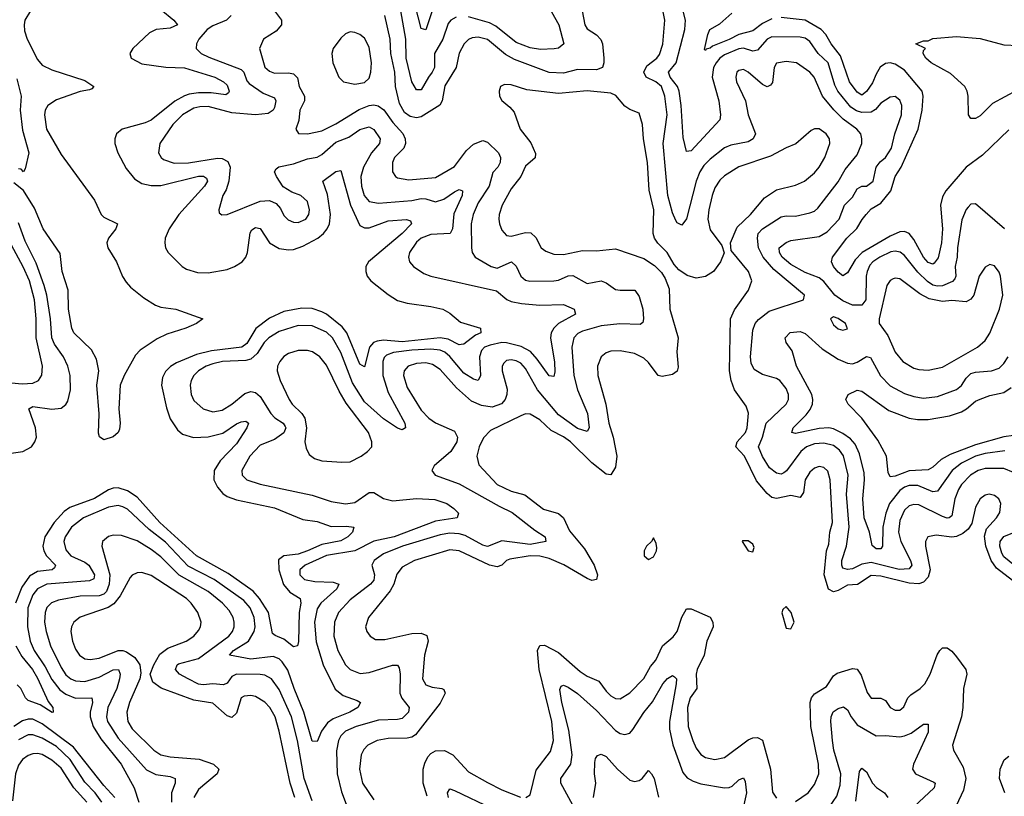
# Model space of a CAD drawing. Header units: inches. Extents: x 1843162 to 1959474, y 907081 to 1016326.
# Tile 371 of 656: x 1892115 to 1896271, y 945315 to 948592. Entities that reach past the tile are written whole.
import ezdxf

# ---------------------------------------------------------------- set-up
doc = ezdxf.new("R2010")
doc.units = ezdxf.units.IN
doc.header["$MEASUREMENT"] = 0
doc.layers.add('B8994', color=7, linetype='Continuous')

msp = doc.modelspace()

# ---------------------------------------------------------------- linework, layer by layer
at = {"layer": 'B8994', "color": 5}
for points, elevation in [([(1893855.2, 948624.8), (1893830, 948549.8), (1893810, 948555.1), (1893769.9, 948710)], 620), ([(1896310, 946681.6), (1896270, 946698.2), (1896190, 946698.5), (1896161.1, 946690), (1896128.4, 946670), (1896090, 946630.5), (1896077.5, 946610), (1896062.1, 946570), (1896050, 946498), (1896039.3, 946490), (1896030, 946488), (1896010, 946494.9), (1895910, 946545.3), (1895890, 946546.7), (1895870, 946539.9), (1895850, 946522.9), (1895830, 946478.3), (1895824.7, 946430), (1895834, 946390), (1895875.2, 946310), (1895880.4, 946290), (1895870, 946274.6), (1895827.4, 946272.6), (1895710, 946301.1), (1895670, 946294.5), (1895630, 946274.4), (1895610, 946271.5), (1895590, 946278.2), (1895584.8, 946290), (1895585.7, 946310), (1895605, 946370), (1895616.6, 946450), (1895605.6, 946590), (1895612.9, 946670), (1895592.2, 946752.2), (1895576.2, 946776.2), (1895550, 946795.3), (1895510, 946805.4), (1895470, 946802.7), (1895436.8, 946790), (1895412.5, 946770), (1895352.3, 946687.7), (1895340.4, 946679.6), (1895330, 946674.9), (1895310, 946679), (1895280.8, 946700.8), (1895250, 946748.2), (1895233.8, 946790), (1895250.8, 946830), (1895266.7, 946890), (1895350.6, 946970), (1895360.6, 946990), (1895360.2, 947010), (1895350, 947035.6), (1895323.5, 947070), (1895310, 947077.7), (1895250, 947094.2), (1895216, 947116), (1895202.9, 947142.9), (1895200.4, 947170), (1895210, 947282), (1895219.9, 947310), (1895233, 947327), (1895278.4, 947361.6), (1895424, 947410), (1895427.3, 947430), (1895298, 947538), (1895252.8, 947590), (1895233.7, 947630), (1895229.1, 947670), (1895232.8, 947690), (1895250.6, 947710), (1895330, 947759.6), (1895350, 947764.1), (1895390, 947763.1), (1895450, 947777.4), (1895470, 947784.4), (1895483.5, 947796.5), (1895570, 947908), (1895599.8, 947960.2), (1895650, 948021.8), (1895669.3, 948070), (1895670.6, 948090), (1895665.2, 948110), (1895649.1, 948130), (1895591.6, 948171.6), (1895551.5, 948211.5), (1895503.5, 948270), (1895468.4, 948350), (1895450, 948371.2), (1895394.7, 948410), (1895350, 948416.3), (1895310, 948408.4), (1895300.1, 948390), (1895292.3, 948327.7), (1895284.2, 948315.8), (1895270, 948309), (1895250, 948318.8), (1895190, 948371.1), (1895170, 948381.5), (1895150, 948377.2), (1895142.8, 948370), (1895137.8, 948350), (1895140.8, 948330), (1895179.5, 948250), (1895190.1, 948190), (1895220.8, 948110), (1895211.5, 948090), (1895190, 948076.7), (1895117.6, 948062.4), (1895090, 948050.8), (1895030, 948003.7), (1895003.4, 947976.6), (1894985.8, 947950), (1894970.1, 947910), (1894930, 947751.6), (1894910, 947724.7), (1894890, 947734.8), (1894884.6, 947744.6), (1894870, 947776.4), (1894851, 947850), (1894831.5, 948070), (1894848, 948190), (1894838.8, 948270), (1894823.8, 948310), (1894800.5, 948330), (1894759, 948350), (1894749.9, 948370), (1894762.5, 948397.5), (1894804, 948430), (1894815.1, 948444.9), (1894830, 948488.4), (1894838, 948590), (1894817.9, 948690)], 660), ([(1892160.7, 948630), (1892137.1, 948590), (1892133.3, 948570), (1892134.6, 948545.4), (1892145.8, 948510), (1892190, 948424.7), (1892210, 948400.8), (1892250, 948380.3), (1892390, 948335.4), (1892427.2, 948310), (1892420, 948300), (1892410, 948296), (1892370, 948288.5), (1892270, 948253.8), (1892232.9, 948230), (1892222.2, 948210), (1892219.1, 948190), (1892228.1, 948130), (1892290, 948022.6), (1892430.8, 947830.8), (1892459.4, 947770), (1892470, 947758.4), (1892528, 947730), (1892520.1, 947710), (1892489.6, 947670), (1892482.6, 947650), (1892486.7, 947630), (1892522.9, 947570), (1892548.6, 947508.6), (1892564, 947484), (1892583.2, 947463.2), (1892638.7, 947418.7), (1892687.5, 947387.5), (1892710, 947379.1), (1892774, 947370), (1892887.3, 947330), (1892860.7, 947310), (1892815.8, 947290), (1892735.3, 947264.7), (1892695, 947245), (1892622.8, 947197.2), (1892603.7, 947176.3), (1892555.3, 947090), (1892539.3, 947050), (1892533.7, 946950), (1892538.5, 946890), (1892535.8, 946864.2), (1892530, 946849.4), (1892510, 946832), (1892470, 946819.3), (1892452.1, 946832.1), (1892447.9, 946847.9), (1892450.7, 946929.3), (1892440.7, 947050), (1892448.2, 947110), (1892439.1, 947159.1), (1892418.4, 947198.4), (1892342.8, 947270), (1892335.2, 947290), (1892321.3, 947370), (1892320, 947450), (1892293.4, 947530), (1892285, 947605), (1892214.1, 947710), (1892176.9, 947796.9), (1892130.7, 947870.7), (1892090, 947903.5)], 580), ([(1892710, 948635.5), (1892765.4, 948590), (1892780.8, 948570), (1892750, 948555.7), (1892690.5, 948550), (1892663, 948537), (1892591.8, 948470), (1892579.5, 948450), (1892586, 948430), (1892630, 948406.4), (1892732.1, 948392.1), (1892810, 948389.4), (1892938.8, 948350), (1892974.8, 948330), (1892990, 948315.3), (1892999, 948290), (1892996.9, 948283.1), (1892985.2, 948274.8), (1892923.1, 948283.1), (1892870, 948283.8), (1892830, 948278.4), (1892810, 948270.8), (1892770, 948247.7), (1892670, 948168.4), (1892643.8, 948156.2), (1892547.7, 948130), (1892523.9, 948110), (1892516.5, 948090), (1892516.8, 948070), (1892528.6, 948030), (1892563.6, 947963.6), (1892599.9, 947919.9), (1892630, 947901), (1892670, 947892.4), (1892710, 947892.5), (1892870, 947931.4), (1892891.1, 947931.1), (1892903.2, 947923.2), (1892907.5, 947910), (1892895.3, 947890), (1892786.2, 947770), (1892745.6, 947710), (1892728.8, 947670), (1892727.1, 947650), (1892730.2, 947630), (1892741.6, 947610), (1892801.1, 947550), (1892819.3, 947539.3), (1892865.7, 947525.7), (1892910, 947524), (1892990, 947538.2), (1893022, 947550), (1893053.6, 947570), (1893069.5, 947590.5), (1893076.3, 947610), (1893087.3, 947692.7), (1893095.2, 947704.8), (1893110, 947714.8), (1893130, 947710.9), (1893170, 947650.1), (1893210, 947626.4), (1893250, 947620.5), (1893270, 947622.5), (1893310, 947636.5), (1893373.5, 947670), (1893397.7, 947690), (1893413.1, 947710), (1893422.5, 947730), (1893426.8, 947770), (1893414.8, 947854.8), (1893393.8, 947910), (1893450, 947950.9), (1893470, 947956), (1893510.7, 947810), (1893550, 947724.2), (1893570, 947713.3), (1893590, 947713.7), (1893670, 947743.4), (1893748.3, 947748.3), (1893763.9, 947743.9), (1893769.1, 947730), (1893730, 947689.9), (1893587.7, 947570), (1893576.5, 947550), (1893575.4, 947530), (1893581.8, 947510), (1893597.1, 947490), (1893670, 947433), (1893710, 947407.5), (1893750, 947396.4), (1893850, 947382.3), (1893900.5, 947370), (1893930, 947353.6), (1893975.3, 947315.3), (1894060.7, 947290), (1894061.3, 947270), (1894038.8, 947261.2), (1893990, 947222.7), (1893978.8, 947221.2), (1893970, 947220.2), (1893924.2, 947244.2), (1893890, 947249.9), (1893730, 947232), (1893650, 947239.3), (1893623.9, 947236.1), (1893608.6, 947230), (1893591.6, 947210), (1893570, 947126.6), (1893550, 947138.8), (1893495.8, 947270), (1893476.6, 947296.6), (1893410, 947348.8), (1893390, 947359.6), (1893350, 947373.1), (1893305.3, 947374.7), (1893230, 947360.1), (1893170, 947332.9), (1893111, 947289), (1893073.7, 947226.3), (1893052.9, 947210), (1892924.9, 947195.1), (1892861.2, 947178.8), (1892776.1, 947143.9), (1892751, 947129), (1892730, 947107), (1892718.1, 947081.9), (1892713.1, 947050), (1892734.2, 946954.2), (1892750, 946908.1), (1892781.1, 946861.1), (1892802.4, 946842.4), (1892848.5, 946828.5), (1892910, 946832), (1892972.1, 946847.9), (1893030, 946886.4), (1893050, 946894.7), (1893070, 946897.5), (1893080.2, 946890), (1893073.7, 946870), (1893030, 946802.5), (1892960.6, 946730), (1892935.6, 946690), (1892934.4, 946650), (1892950, 946619), (1892972.6, 946592.6), (1892990, 946580.5), (1893030, 946565.8), (1893190, 946532.3), (1893310, 946483.3), (1893370, 946474.2), (1893430, 946453.9), (1893494.9, 946454.9), (1893524.9, 946450), (1893519.6, 946430), (1893500.2, 946410), (1893470, 946392.4), (1893390, 946377.5), (1893330.1, 946350), (1893290, 946337.1), (1893230.4, 946329.6), (1893207.5, 946312.5), (1893209.2, 946270.8), (1893228.5, 946208.5), (1893255.8, 946175.8), (1893298.6, 946150), (1893301.7, 946130), (1893295.1, 946090), (1893291.5, 945968.5), (1893287.3, 945950), (1893270, 945945), (1893230, 945977.9), (1893192.9, 945992.9), (1893182.1, 946002.1), (1893165.4, 946090), (1893127.3, 946150), (1893099.9, 946179.9), (1892995.3, 946255.3), (1892860.9, 946330), (1892706.3, 946470), (1892610, 946576.8), (1892570, 946603.9), (1892530, 946616.9), (1892510, 946615.7), (1892490, 946607.8), (1892430, 946571.5), (1892326.4, 946533.6), (1892303.2, 946516.8), (1892260.4, 946470), (1892220.6, 946410), (1892212.1, 946370), (1892216.5, 946350), (1892228.4, 946330), (1892265.3, 946290), (1892261.2, 946278.8), (1892252, 946270), (1892190, 946263.3), (1892156.3, 946243.7), (1892123.1, 946196.9), (1892096.8, 946130)], 620), ([(1893190.2, 948630), (1893219.7, 948590), (1893220.2, 948570), (1893196.8, 948543.2), (1893143.8, 948510), (1893127, 948470), (1893150, 948392.4), (1893170, 948374.2), (1893190, 948367), (1893250, 948368.3), (1893270, 948362.9), (1893287.3, 948347.3), (1893294.6, 948310), (1893317, 948270), (1893316.6, 948250), (1893297.4, 948210), (1893293, 948167), (1893280.4, 948130), (1893292.4, 948112.4), (1893330.3, 948110.3), (1893390, 948123.7), (1893450, 948153), (1893547.3, 948212.7), (1893590, 948230.6), (1893610, 948233.2), (1893628.3, 948228.3), (1893651.4, 948211.4), (1893690, 948157.6), (1893732.4, 948112.4), (1893742.5, 948090), (1893743.3, 948070), (1893735.8, 948050), (1893696.5, 948010), (1893688.5, 947990), (1893688, 947950), (1893701.3, 947930), (1893710, 947925.2), (1893756.9, 947916.9), (1893870, 947925.9), (1893950, 947973.1), (1894000.4, 948039.6), (1894030, 948066.4), (1894070, 948081.9), (1894090, 948074.7), (1894135.9, 948030), (1894145, 948010), (1894143.7, 947990), (1894133.1, 947970), (1894112.8, 947947.2), (1894097.2, 947890), (1894050, 947819.1), (1894029.6, 947770), (1894021, 947730), (1894022.8, 947630), (1894025.4, 947610), (1894037.6, 947590), (1894104.9, 947550), (1894130, 947543.8), (1894190.6, 947570.6), (1894210, 947551.4), (1894230, 947509.4), (1894250, 947493.1), (1894268, 947488), (1894370.1, 947490.1), (1894390, 947493.1), (1894430, 947511.1), (1894450, 947512.5), (1894510, 947479.4), (1894570, 947489.4), (1894590, 947481.8), (1894630, 947454.2), (1894650, 947450.1), (1894711.3, 947451.3), (1894730, 947423.8), (1894744.7, 947370), (1894748.3, 947330), (1894745.7, 947314.3), (1894734.7, 947305.3), (1894648.3, 947308.3), (1894570, 947300.1), (1894490, 947277.7), (1894471.6, 947268.4), (1894453.5, 947250), (1894445.3, 947210), (1894454, 947090), (1894470, 947030.2), (1894512, 946930), (1894518.7, 946870), (1894510, 946853.7), (1894470, 946866.4), (1894390, 946924), (1894300.1, 947030), (1894250, 947119.8), (1894230, 947142.3), (1894210, 947153.1), (1894190, 947156.5), (1894170, 947153.4), (1894158, 947142), (1894152, 947130), (1894151.6, 947110), (1894173.2, 947033.2), (1894171.7, 947010), (1894164.6, 946990), (1894148.8, 946971.2), (1894110, 946956.8), (1894063.9, 946963.9), (1894022.3, 946982.3), (1893958.6, 947038.6), (1893890, 947115.9), (1893856.9, 947136.9), (1893830, 947143.5), (1893790, 947141.5), (1893754.7, 947130), (1893737.3, 947110), (1893734.6, 947090), (1893750, 947040.2), (1893810, 946943.8), (1893842.2, 946910), (1893870, 946890.8), (1893950, 946856.3), (1893962.8, 946830), (1893959.5, 946810), (1893935, 946770), (1893864.4, 946710), (1893854.9, 946690), (1893868.2, 946670), (1893970, 946633.2), (1894138.7, 946538.7), (1894193.1, 946513.1), (1894290, 946437.6), (1894332.9, 946410), (1894335.3, 946390), (1894270, 946377.8), (1894150, 946392.8), (1894090, 946368.9), (1894070, 946374.9), (1893995.3, 946415.3), (1893970, 946422.1), (1893930, 946424.6), (1893890, 946417.7), (1893731.1, 946370), (1893650, 946338.7), (1893610.8, 946310), (1893601.7, 946290), (1893612.2, 946250), (1893610, 946226.6), (1893596.1, 946210), (1893510, 946143.4), (1893460.6, 946090), (1893443.6, 946050), (1893441.5, 945990), (1893457.4, 945930), (1893490, 945869.3), (1893510, 945849.4), (1893552.8, 945832.8), (1893590, 945837), (1893688.2, 945868.2), (1893710, 945868.8), (1893716.9, 945856.9), (1893720.7, 945830), (1893719.2, 945750), (1893728.7, 945728.7), (1893759.4, 945690), (1893755.5, 945670), (1893730, 945643.8), (1893710, 945638.9), (1893630, 945636.7), (1893534.7, 945610), (1893490, 945589.9), (1893470.1, 945570), (1893460.4, 945550), (1893452.7, 945507.3), (1893455.4, 945410), (1893473.5, 945333.5), (1893512.6, 945230)], 660), ([(1894489.6, 948629.6), (1894501.1, 948570), (1894510, 948553.8), (1894550, 948527.5), (1894568.4, 948508.4), (1894574.6, 948490), (1894581.4, 948430), (1894581.2, 948410), (1894574.6, 948390), (1894550, 948379.9), (1894470, 948381.9), (1894410, 948366.5), (1894350, 948369.2), (1894203.7, 948423.7), (1894165.8, 948445.8), (1894090, 948507.8), (1894050, 948517.9), (1894024.9, 948515.1), (1894010, 948509), (1893991, 948490), (1893970, 948451.1), (1893957.7, 948390), (1893910, 948313.3), (1893898.3, 948250), (1893888.5, 948231.5), (1893810, 948181.6), (1893790, 948178), (1893763.2, 948183.2), (1893739.9, 948199.9), (1893718.7, 948238.7), (1893701.2, 948310), (1893698.2, 948370), (1893681.1, 948450), (1893679.2, 948510), (1893656.7, 948610)], 660), ([(1893957.2, 948602.8), (1893934.8, 948590), (1893923.7, 948576.3), (1893901.6, 948510), (1893866.2, 948450), (1893865.3, 948390), (1893856.3, 948370), (1893839.9, 948350), (1893810, 948296), (1893790, 948296.1), (1893769.6, 948329.6), (1893746.7, 948430), (1893744.6, 948510), (1893723.6, 948630)], 640), ([(1894347.3, 948647.3), (1894390.7, 948570), (1894412.1, 948490), (1894390, 948472.4), (1894370.7, 948469.3), (1894313.9, 948466.1), (1894270, 948473), (1894210, 948495.3), (1894124.4, 948564.4), (1894098.7, 948578.7), (1894010, 948603.5)], 640), ([(1896271.7, 947710), (1896150, 947815.6), (1896130, 947814), (1896118.5, 947801.5), (1896110, 947791.5), (1896092.1, 947747.9), (1896073.3, 947630), (1896071.7, 947590), (1896063.8, 947550), (1896066.8, 947510), (1896062.1, 947497.9), (1896052.3, 947487.7), (1896010, 947468.4), (1895990, 947466.9), (1895970, 947472.1), (1895946.6, 947486.6), (1895906.4, 947526.4), (1895850, 947597.3), (1895831.5, 947611.5), (1895810, 947615.7), (1895792.4, 947612.4), (1895746.3, 947590), (1895716.6, 947570), (1895704.3, 947555.7), (1895691.8, 947530), (1895688.2, 947510), (1895687.4, 947410), (1895670, 947387.8), (1895630, 947387.9), (1895590, 947406.1), (1895555.9, 947430), (1895510, 947486.7), (1895490, 947503.1), (1895430, 947525.1), (1895370, 947558.4), (1895333.6, 947590), (1895322.6, 947610), (1895321.6, 947630), (1895350, 947652.1), (1895370, 947659.8), (1895490, 947677.6), (1895523.3, 947696.7), (1895574.5, 947750), (1895596.4, 947810), (1895630, 947842.7), (1895650, 947878.6), (1895670, 947888.9), (1895690, 947890.1), (1895718.1, 947910), (1895730.5, 947970), (1895747.8, 947992.2), (1895770, 948010.2), (1895794.5, 948050), (1895809.5, 948110.5), (1895837.5, 948190), (1895838.4, 948230), (1895830, 948252.3), (1895810, 948267.6), (1895790, 948265.8), (1895750, 948239.9), (1895727, 948213), (1895710, 948201.8), (1895670, 948199.8), (1895647, 948207), (1895623, 948223), (1895568, 948290), (1895555.4, 948315.4), (1895527.5, 948410), (1895484.9, 948450), (1895450, 948500.4), (1895430, 948513.8), (1895410, 948518.5), (1895290, 948519.7), (1895270, 948509.9), (1895230, 948464.1), (1895210, 948459.7), (1895170, 948472.2), (1895150, 948469.6), (1895090, 948443.2), (1895071, 948430), (1895054.7, 948410), (1895044.4, 948390), (1895038.7, 948350), (1895065.6, 948250), (1895073.9, 948190), (1895070.2, 948170), (1894950, 948039.2), (1894930, 948035.6), (1894915.3, 948095.3), (1894907.8, 948230), (1894898.3, 948290), (1894892.1, 948310), (1894860.9, 948350), (1894853.7, 948370), (1894885.7, 948410), (1894922.8, 948550), (1894925.3, 948590), (1894909.4, 948650)], 640), ([(1893007.2, 948610), (1892987.6, 948590), (1892930, 948565.8), (1892906, 948550), (1892871.1, 948510), (1892860.7, 948490), (1892859.6, 948470), (1892881.1, 948450), (1892913.4, 948433.4), (1893050, 948381.8), (1893060.8, 948370), (1893074, 948334), (1893083, 948323), (1893142.2, 948282.2), (1893190, 948261.7), (1893195.5, 948250), (1893190, 948221.1), (1893184.6, 948210), (1893163.1, 948196.9), (1893110.1, 948189.9), (1893010, 948199.1), (1892910, 948226), (1892875.1, 948224.9), (1892850, 948218.4), (1892801.6, 948190), (1892761.1, 948150), (1892706.2, 948070), (1892700.7, 948030), (1892711.7, 948010), (1892722.5, 948002.5), (1892767, 947987), (1892827.8, 947987.8), (1892950, 948008.3), (1892970, 948006.5), (1892993, 947993), (1893002.9, 947970), (1892998.2, 947910), (1892986.1, 947873.9), (1892972, 947850), (1892954.9, 947790), (1892957.3, 947777.3), (1892968.2, 947768.2), (1892990, 947770.4), (1893130, 947826.4), (1893169.6, 947829.6), (1893197.1, 947817.1), (1893215.2, 947795.2), (1893230, 947766.4), (1893247.7, 947747.7), (1893270, 947737.7), (1893290, 947735.8), (1893322.4, 947750), (1893335.8, 947770), (1893338.5, 947790), (1893330, 947825.1), (1893301.3, 947850), (1893264.1, 947864.1), (1893227.3, 947887.3), (1893198.5, 947930), (1893190.9, 947950), (1893197.4, 947962.6), (1893208.9, 947971.1), (1893270, 947983.8), (1893330, 948005.5), (1893370, 948012), (1893390, 948023.3), (1893450, 948075.2), (1893503.6, 948096.4), (1893550, 948128), (1893590, 948139.5), (1893610, 948128.8), (1893636.3, 948090), (1893634.2, 948070), (1893600.6, 948030), (1893566.1, 947970), (1893554.3, 947930), (1893557.6, 947890), (1893569.3, 947850), (1893590, 947825.4), (1893630, 947817.4), (1893770, 947829.4), (1893810, 947836.9), (1893830, 947835.9), (1893870, 947823.7), (1893906, 947834), (1893950, 947866), (1893970, 947874.8), (1893983.8, 947870), (1893983, 947850), (1893947.4, 947772.6), (1893941.5, 947710), (1893931.6, 947690), (1893850, 947685.8), (1893810, 947670.7), (1893790, 947653.1), (1893760.1, 947610), (1893755.8, 947590), (1893760.2, 947570), (1893777.7, 947550), (1893821.3, 947521.3), (1893850, 947510.1), (1894127.2, 947447.2), (1894171.7, 947411.7), (1894190, 947403.5), (1894233.8, 947393.8), (1894310, 947387.9), (1894410.6, 947390.6), (1894456, 947370), (1894461.7, 947350), (1894389.7, 947310.3), (1894369.4, 947290.6), (1894358.1, 947270), (1894355, 947250), (1894372.8, 947147.2), (1894374, 947106), (1894370, 947086), (1894350, 947088.9), (1894299.8, 947159.8), (1894271.4, 947191.4), (1894232.3, 947212.3), (1894170, 947228.5), (1894150, 947229.4), (1894101.3, 947218.7), (1894077.6, 947210), (1894064, 947196), (1894055.2, 947170), (1894059.8, 947090), (1894050, 947069.9), (1894030, 947074.8), (1893990, 947100.7), (1893930, 947171.4), (1893910, 947188.5), (1893890, 947197.3), (1893850, 947201.7), (1893770, 947196.8), (1893692.5, 947187.5), (1893663.2, 947176.8), (1893653.5, 947166.5), (1893647.1, 947150), (1893647.4, 947090), (1893670, 947019), (1893740.9, 946890), (1893743.7, 946870), (1893730, 946861.8), (1893710, 946868), (1893650, 946907.4), (1893570, 946979.7), (1893519.3, 947059.3), (1893470, 947187.4), (1893436, 947250), (1893410, 947274), (1893350, 947300.6), (1893290, 947302), (1893210, 947275.9), (1893166.9, 947250), (1893147.5, 947230), (1893116.6, 947183.4), (1893090, 947160.1), (1893070, 947154.1), (1892970.3, 947150.3), (1892930, 947140.5), (1892901.6, 947130), (1892870, 947110.9), (1892849.4, 947090), (1892838.2, 947070), (1892834, 947050), (1892838.2, 947010), (1892850, 946984.9), (1892890, 946949.3), (1892930, 946937.8), (1892970, 946944.7), (1893010, 946969.5), (1893065.4, 947014.6), (1893090, 947023.4), (1893110, 947018.8), (1893130, 947002.6), (1893174.7, 946930), (1893191.9, 946911.9), (1893227.7, 946890), (1893235.7, 946875.7), (1893238, 946870), (1893230, 946848.7), (1893190, 946820.8), (1893130, 946796.3), (1893086.5, 946750), (1893052.7, 946690), (1893054.2, 946670), (1893073.4, 946650), (1893130, 946632.5), (1893350, 946585.5), (1893430, 946559.5), (1893490, 946548.5), (1893530, 946554.5), (1893590, 946597.3), (1893610, 946597.5), (1893651.3, 946571.3), (1893690, 946561.9), (1893790, 946572), (1893867.1, 946567.1), (1893918, 946550), (1893947.2, 946530), (1893966.7, 946510), (1893962, 946490), (1893870, 946476), (1893695.5, 946410), (1893610, 946391.6), (1893529.6, 946350.4), (1893410, 946331.7), (1893319.3, 946290), (1893298, 946270), (1893298, 946250), (1893317.7, 946230), (1893361.3, 946221.3), (1893438.2, 946218.2), (1893462, 946210), (1893453, 946190), (1893386, 946130), (1893370, 946105.3), (1893359.7, 946050), (1893366.8, 945966.8), (1893396, 945870), (1893446.3, 945766.3), (1893479.8, 945739.8), (1893539.1, 945719.1), (1893553.1, 945710), (1893542.7, 945690), (1893507.9, 945670), (1893437.7, 945642.3), (1893414.8, 945625.2), (1893388.4, 945590), (1893370, 945545.6), (1893350, 945547.1), (1893314.4, 945670), (1893272.8, 945770), (1893247.1, 945847.1), (1893222.7, 945882.7), (1893210, 945894.5), (1893184.4, 945904.4), (1893090, 945893.3), (1893001.1, 945910), (1893018, 945930), (1893080.4, 945970), (1893105, 946010), (1893109.5, 946030.5), (1893104.3, 946070), (1893087.2, 946110), (1893060.7, 946140.7), (1892935.3, 946230), (1892826.2, 946286.2), (1892730, 946386.7), (1892661.1, 946441.1), (1892570, 946527), (1892550, 946536.9), (1892530, 946541.7), (1892490, 946535.4), (1892384.6, 946490), (1892333.1, 946450), (1892306.4, 946410), (1892301.7, 946390), (1892310, 946355.2), (1892330, 946329.6), (1892390, 946303), (1892406.4, 946290), (1892430.5, 946250), (1892427.7, 946232.3), (1892410, 946224.3), (1892230, 946210.3), (1892189.8, 946190.2), (1892170, 946164.5), (1892149.2, 946110), (1892147.9, 946030), (1892158.5, 945970), (1892176.1, 945930), (1892221.6, 945861.6), (1892250, 945807.9), (1892284.8, 945764.8), (1892310, 945746.2), (1892350, 945729.3), (1892418.9, 945730), (1892421.7, 945710), (1892411.8, 945670), (1892412.1, 945650), (1892424.6, 945610), (1892457.9, 945557.9), (1892542.5, 945450), (1892598.1, 945350), (1892617.5, 945290)], 640), ([(1895290, 948595.2), (1895250, 948576.3), (1895210, 948545.1), (1895150, 948529.9), (1895110, 948507.8), (1895039.2, 948480.8), (1895030, 948472.1), (1895012.6, 948467.4), (1895010, 948462), (1895006, 948466), (1895019.1, 948530), (1895028.9, 948550), (1895070, 948574.4), (1895120.8, 948619.2)], 620), ([(1896290, 948126.6), (1896179.3, 948020.7), (1896110, 947970.3), (1896024.8, 947870), (1896010, 947844.2), (1896001.5, 947810), (1896010.1, 947710.1), (1896006.9, 947650), (1895992.3, 947587.7), (1895975.7, 947564.3), (1895970, 947560.2), (1895950, 947567.2), (1895930, 947589.4), (1895890, 947664.7), (1895870, 947689.4), (1895850, 947698.3), (1895830, 947696.9), (1895790, 947678.7), (1895671.9, 947610), (1895641.6, 947578.4), (1895610, 947523.9), (1895590, 947510.9), (1895570, 947526.3), (1895550.7, 947550), (1895541.2, 947570), (1895545.8, 947590), (1895605.9, 947670), (1895649, 947711), (1895670.8, 947749.2), (1895688.5, 947770), (1895710, 947793.4), (1895750, 947817.8), (1895792.8, 947870), (1895810.7, 947930), (1895836.6, 947970), (1895908, 948130), (1895924.8, 948210), (1895929.5, 948269.5), (1895924.5, 948290), (1895850, 948378.5), (1895810, 948404.8), (1895789.7, 948410.3), (1895770, 948407.7), (1895747.9, 948392.1), (1895730, 948362.5), (1895715, 948325), (1895690, 948288.4), (1895670, 948273.4), (1895650, 948286.9), (1895617.7, 948330), (1895580.2, 948440.2), (1895539.9, 948490), (1895518.5, 948530), (1895498.2, 948550), (1895430, 948590.6), (1895330, 948600.7)], 620), ([(1896325.9, 948294.1), (1896222.2, 948237.8), (1896170, 948186.9), (1896150, 948175.1), (1896130, 948174.5), (1896119.7, 948190), (1896118.3, 948270), (1896114.6, 948290), (1896104.2, 948310), (1896044.5, 948364.5), (1895962, 948410), (1895939.7, 948430), (1895928.6, 948450), (1895930, 948462), (1895938, 948470), (1895898, 948490), (1895930, 948502.8), (1895950, 948502.8), (1895970, 948512.2), (1896070, 948520.6), (1896170, 948512.3), (1896270, 948485.4), (1896330, 948482.5)], 580), ([(1892102.7, 948342.7), (1892120.9, 948270), (1892117.3, 948210), (1892126.2, 948126.2), (1892154, 948030), (1892138, 947962), (1892130.3, 947949.7), (1892121.2, 947961.2), (1892110, 947962.3)], 560), ([(1896306, 946226), (1896237.9, 946277.9), (1896215.9, 946310), (1896194, 946370), (1896187.8, 946412.2), (1896196.2, 946443.8), (1896238.9, 946490), (1896253.1, 946513.1), (1896256.2, 946550), (1896248.2, 946570), (1896230, 946584.8), (1896206.8, 946590), (1896190, 946585.3), (1896170, 946569.7), (1896150, 946535.1), (1896133.9, 946466.1), (1896118.4, 946441.6), (1896096.6, 946423.4), (1896070, 946411.4), (1896050, 946408.4), (1895983.4, 946416.6), (1895949, 946410), (1895939.3, 946390), (1895939.2, 946370), (1895958.4, 946270), (1895950, 946239.9), (1895930, 946218.4), (1895910, 946211.7), (1895870, 946214), (1895750, 946243.9), (1895710, 946246.5), (1895651.1, 946208.9), (1895610, 946205.5), (1895570, 946183.3), (1895550, 946177.8), (1895529.5, 946189.5), (1895510.8, 946250), (1895521.1, 946350), (1895530, 946378.4), (1895534.2, 946430), (1895545.4, 946470), (1895536.9, 946650), (1895526.5, 946686.5), (1895510, 946702), (1895490, 946706.5), (1895470, 946700.2), (1895450, 946682.5), (1895431.3, 946650), (1895423.6, 946596.4), (1895410, 946575.2), (1895370, 946584.3), (1895310, 946572), (1895290, 946575.8), (1895270, 946592.8), (1895225.5, 946645.5), (1895174.6, 946750), (1895138.7, 946790), (1895143.4, 946810), (1895178.5, 946850), (1895185.3, 946870), (1895191.1, 946931.1), (1895181.1, 946961.1), (1895132.8, 947030), (1895118.3, 947070), (1895110.9, 947110), (1895115.8, 947330), (1895131.9, 947368.1), (1895192.1, 947450), (1895205.1, 947490), (1895190.8, 947530), (1895118.3, 947618.3), (1895115.6, 947650), (1895144.1, 947715.9), (1895200.6, 947770), (1895259, 947841), (1895310, 947873.5), (1895390, 947894.2), (1895427.6, 947910), (1895470, 947945.8), (1895490, 947969.1), (1895514, 948010), (1895534.6, 948070), (1895532.8, 948090), (1895519.7, 948110), (1895490, 948131.1), (1895470, 948131.5), (1895455.8, 948124.2), (1895391.9, 948068.1), (1895350, 948051.5), (1895284.3, 948015.7), (1895150, 947971.2), (1895090, 947933.8), (1895070, 947915.1), (1895050, 947882.6), (1895037.8, 947850), (1895024, 947790), (1895020.4, 947750), (1895030, 947705.7), (1895079.6, 947639.6), (1895088.1, 947608.1), (1895073.7, 947570), (1895043.1, 947530), (1895010, 947508.9), (1894970, 947501.1), (1894932.1, 947512.1), (1894896.8, 947536.8), (1894878.3, 947558.3), (1894847.9, 947610), (1894809, 947649), (1894794.2, 947670), (1894788.8, 947690), (1894792, 947790), (1894772.6, 947872.6), (1894765.5, 947990), (1894747.6, 948090), (1894744.4, 948150), (1894730, 948197.2), (1894690, 948212.8), (1894670, 948227.3), (1894631.8, 948271.8), (1894610, 948281.7), (1894510, 948291.9), (1894390, 948279.9), (1894255.8, 948295.8), (1894190, 948317.4), (1894161.7, 948318.3), (1894144.9, 948310), (1894139.1, 948290), (1894140.5, 948270), (1894150, 948251), (1894183.4, 948223.4), (1894201.7, 948201.7), (1894227.7, 948130), (1894273, 948073), (1894291.9, 948028.1), (1894290.6, 948009.4), (1894250, 947974), (1894230.1, 947930), (1894190, 947878.8), (1894151.5, 947810), (1894138.6, 947770), (1894137.7, 947750), (1894139.7, 947730), (1894150, 947703.7), (1894170, 947681.8), (1894190, 947679), (1894250, 947694.2), (1894272, 947692), (1894293.2, 947673.2), (1894315.6, 947630), (1894335.3, 947615.3), (1894370, 947603), (1894410, 947601.2), (1894490, 947618.1), (1894550, 947616.6), (1894630, 947625.1), (1894750, 947584.7), (1894794.7, 947554.7), (1894824.6, 947524.6), (1894840.3, 947500.3), (1894855.9, 947455.9), (1894859.1, 947370), (1894894, 947250), (1894889, 947190), (1894894.4, 947125.6), (1894890, 947108.8), (1894870, 947094.3), (1894826.6, 947086.6), (1894810, 947090.7), (1894770, 947146), (1894750, 947164.1), (1894710, 947183.2), (1894650, 947194.3), (1894610, 947193.2), (1894590, 947186), (1894569.1, 947170), (1894553.8, 947130), (1894555.5, 947090), (1894589, 946969), (1894602.1, 946890), (1894620.1, 946830), (1894635.7, 946750), (1894630, 946704), (1894610, 946670.8), (1894590, 946674.5), (1894530, 946721.4), (1894439.4, 946810), (1894410, 946831.1), (1894358.1, 946858.1), (1894310, 946903.6), (1894270, 946927.8), (1894250, 946928.4), (1894230, 946920.9), (1894102.1, 946857.9), (1894072.3, 946827.7), (1894054.8, 946790), (1894044.5, 946750), (1894053.3, 946713.3), (1894130, 946630.8), (1894190, 946603), (1894247.5, 946587.5), (1894326.3, 946526.3), (1894390, 946508), (1894410, 946490.1), (1894435.3, 946435.3), (1894499.8, 946359.8), (1894539.6, 946290), (1894554, 946250), (1894550, 946229.8), (1894530, 946225.3), (1894510, 946233.5), (1894412.2, 946292.2), (1894350, 946318.2), (1894310, 946328.3), (1894270, 946329.1), (1894184.2, 946315.8), (1894170, 946310.4), (1894150.3, 946289.7), (1894130, 946282.7), (1894097.7, 946290), (1893970, 946350.8), (1893930, 946354.3), (1893780.9, 946310), (1893730, 946281.3), (1893707.3, 946252.7), (1893694.2, 946210), (1893678.6, 946181.4), (1893586.8, 946070), (1893575, 946030), (1893579.6, 946010), (1893594, 945990), (1893617.1, 945977.1), (1893655.9, 945975.9), (1893770, 946002.4), (1893810, 946003.5), (1893833.6, 945993.6), (1893838.9, 945970), (1893823.3, 945910), (1893815.5, 945810), (1893830, 945785.5), (1893855.9, 945775.9), (1893897.1, 945770), (1893905.4, 945765.4), (1893910.6, 945750.6), (1893890, 945708.2), (1893785.7, 945574.3), (1893770, 945564.2), (1893750, 945559.9), (1893670, 945558.9), (1893623.7, 945550), (1893583.9, 945530), (1893567, 945513), (1893556.3, 945490), (1893549, 945430), (1893562.6, 945370), (1893610, 945299.7)], 680), ([(1892030, 946755.3), (1892128, 946770), (1892164.6, 946790), (1892178.8, 946810), (1892185.2, 946830), (1892182.1, 946870), (1892152.9, 946950), (1892170, 946959.5), (1892250.8, 946949.2), (1892290, 946953), (1892310, 946968.4), (1892317.8, 946982.2), (1892329.9, 947030), (1892327.7, 947090), (1892317.9, 947130), (1892299, 947170), (1892262.4, 947222.4), (1892250.5, 947250), (1892244.9, 947330), (1892228.9, 947430), (1892218.2, 947470), (1892184.7, 947564.7), (1892137.4, 947657.4), (1892110, 947735)], 620), ([(1892050, 947062.9), (1892124.9, 947055.1), (1892170, 947058.6), (1892193.5, 947070), (1892208.4, 947091.6), (1892211.7, 947130), (1892184.8, 947250), (1892184.9, 947330), (1892177.1, 947410), (1892156, 947490), (1892130, 947549.1), (1892070, 947659.5)], 640), ([(1896273.2, 946773.2), (1896190, 946761.8), (1896150, 946750.7), (1896090, 946720.6), (1896050.6, 946690), (1895990, 946602.7), (1895970, 946599.5), (1895905.8, 946625.8), (1895870, 946625.9), (1895850, 946619.3), (1895830, 946605.6), (1895786.8, 946550), (1895771.8, 946510), (1895757.9, 946450), (1895756.8, 946370), (1895750, 946359.3), (1895730, 946358.9), (1895713.1, 946373.1), (1895701.6, 946430), (1895679.9, 946490), (1895674.5, 946570), (1895681.8, 946650), (1895680, 946680), (1895660.5, 946760.5), (1895641.5, 946801.5), (1895622.7, 946822.7), (1895590, 946845.8), (1895550, 946865.4), (1895530, 946869.3), (1895490, 946866.7), (1895390, 946845.6), (1895374.5, 946850), (1895380.3, 946870), (1895435.4, 946924.6), (1895452.5, 946947.5), (1895462.1, 946970), (1895463.7, 946990), (1895459, 947010), (1895394.6, 947130), (1895375.3, 947195.3), (1895351, 947230), (1895346, 947250), (1895367.7, 947272.3), (1895410, 947276.6), (1895430, 947268.4), (1895502.6, 947202.6), (1895570, 947159.5), (1895610, 947143.1), (1895630, 947140.4), (1895650, 947146.4), (1895690, 947170.9), (1895706.5, 947166.5), (1895749.1, 947089.1), (1895790, 947047.2), (1895850, 947014), (1895890, 947001.3), (1895930, 946994.7), (1895990, 947002.2), (1896068.9, 947031.1), (1896090, 947048.3), (1896110, 947078.8), (1896130, 947098.5), (1896150, 947104.4), (1896218, 947110), (1896250, 947121.9), (1896270, 947141.4), (1896287.7, 947170)], 640), ([(1896310, 946836.7), (1896270, 946831.5), (1896150, 946798), (1896043.2, 946756.8), (1896004.4, 946735.6), (1895970, 946703.4), (1895950, 946692.4), (1895870, 946688.8), (1895810, 946666.1), (1895790, 946663.5), (1895781.3, 946681.3), (1895774.3, 946750), (1895737.9, 946817.9), (1895670, 946911.1), (1895612.8, 946970), (1895603, 946990), (1895612.6, 947010), (1895650, 947029.3), (1895670, 947024), (1895783.5, 946943.5), (1895870, 946910.6), (1895905, 946905), (1895950, 946905.6), (1896040.2, 946919.8), (1896090, 946937.7), (1896112.2, 946950), (1896150, 946981.7), (1896170, 946991.4), (1896210, 947006.4), (1896270, 947018.6), (1896299.7, 947040.3)], 620), ([(1896330, 946276.4), (1896270, 946325.4), (1896260.5, 946340.5), (1896252.4, 946370), (1896253.3, 946390), (1896268.8, 946411.2), (1896314.8, 946430)], 660), ([(1893350, 945295.6), (1893315, 945390), (1893287.9, 945550), (1893262.2, 945650), (1893210, 945764.9), (1893177.9, 945810), (1893150, 945825.5), (1893130, 945829.1), (1893030, 945830.8), (1893010, 945819.9), (1892990, 945792.2), (1892975.2, 945784.8), (1892930, 945789.9), (1892890, 945784.9), (1892870, 945787.9), (1892825.4, 945810), (1892789.8, 945830), (1892772.2, 945850), (1892779.8, 945870), (1892785.8, 945874.2), (1892870, 945896.7), (1892997.5, 945990), (1893012.6, 946010), (1893019.6, 946030), (1893020.4, 946050), (1893016.4, 946070), (1892999.4, 946099.4), (1892970.4, 946130), (1892910, 946179.2), (1892788.4, 946248.4), (1892710, 946325.9), (1892670, 946355.7), (1892610, 946392.5), (1892544.6, 946415.4), (1892510, 946417.3), (1892490, 946411.7), (1892464, 946390), (1892462, 946370), (1892495.1, 946250), (1892493.1, 946210), (1892480.7, 946179.3), (1892470, 946167.5), (1892450, 946160.8), (1892370, 946158.7), (1892278, 946142), (1892249.1, 946130.9), (1892230, 946111.5), (1892221.8, 946090), (1892219.6, 946050), (1892226.2, 946010), (1892245.4, 945950), (1892290, 945858.7), (1892310, 945828.1), (1892330.7, 945810.7), (1892350, 945802.4), (1892390, 945799.9), (1892450, 945817.7), (1892510, 945848.5), (1892532.5, 945850), (1892539.2, 945830), (1892536.2, 945810), (1892524.6, 945770), (1892487.5, 945690), (1892481, 945650), (1892485.3, 945630), (1892530, 945560.1), (1892650, 945426.8), (1892690, 945406.9), (1892750, 945398.5), (1892771.3, 945390), (1892771.6, 945370), (1892755.3, 945330), (1892755.4, 945290)], 660), ([(1893276.8, 945310), (1893255.9, 945370), (1893210.4, 945589.6), (1893192.7, 945650), (1893170.8, 945690), (1893150, 945711.7), (1893110, 945735.3), (1893090, 945739.9), (1893063.1, 945736.9), (1893049.5, 945730), (1893030, 945665.3), (1893010, 945647.5), (1892990, 945654.9), (1892930, 945707.3), (1892850, 945721), (1892711.7, 945771.7), (1892676.6, 945796.6), (1892665.7, 945830), (1892681.2, 945870), (1892705.9, 945914.1), (1892739.5, 945940.5), (1892816.9, 945970), (1892849.8, 945990), (1892870, 946014), (1892878.4, 946030), (1892881.2, 946050), (1892867.1, 946090), (1892839, 946130), (1892819, 946150), (1892670, 946246.8), (1892630, 946258.6), (1892610, 946258), (1892590, 946248.7), (1892581.2, 946238.8), (1892539.2, 946160.8), (1892512.7, 946127.3), (1892487.8, 946112.2), (1892369.7, 946070.3), (1892343.5, 946050), (1892333.4, 946030), (1892330.9, 946010), (1892337.2, 945970), (1892350, 945936), (1892367, 945910), (1892390, 945895.3), (1892412.6, 945892.6), (1892450, 945898.1), (1892530, 945930.4), (1892550, 945930.4), (1892565, 945925), (1892600.5, 945900.5), (1892622.5, 945870), (1892626.1, 945833.9), (1892622, 945810), (1892578.2, 945710), (1892566.5, 945670), (1892571.9, 945630), (1892590, 945599.8), (1892681.2, 945510), (1892710, 945490.1), (1892750, 945481.3), (1892872.1, 945472.1), (1892933, 945450), (1892955, 945430), (1892948.3, 945410), (1892870, 945343.4), (1892850.1, 945310)], 680), ([(1894250.9, 945309.1), (1894270, 945320.5), (1894295.5, 945424.5), (1894355.5, 945504.5), (1894367.6, 945550), (1894361.7, 945630), (1894307.3, 945850), (1894301.3, 945930), (1894310, 945950.8), (1894330, 945952.7), (1894390, 945921.5), (1894481.2, 945841.2), (1894510, 945822.4), (1894560.3, 945800.3), (1894590, 945758.3), (1894610, 945738.6), (1894630, 945728.2), (1894650, 945726.1), (1894690, 945750.8), (1894750, 945811.6), (1894777.7, 945862.3), (1894800.7, 945890), (1894828.6, 945950), (1894872.9, 945987.1), (1894889.9, 946010), (1894910, 946070.3), (1894930, 946105.5), (1894950, 946105.4), (1895030, 946071.1), (1895040.5, 946050), (1895041.7, 946030), (1895015.3, 945970), (1895004.9, 945910), (1894975, 945850), (1894971.2, 945830), (1894973.6, 945770), (1894945.8, 945730), (1894934.6, 945690), (1894936.9, 945610), (1894956.1, 945550), (1894970, 945518.6), (1894990, 945491.8), (1895010, 945479.1), (1895050, 945470.1), (1895090, 945478.1), (1895190, 945553.3), (1895210, 945561.8), (1895230, 945562.6), (1895250, 945551.9), (1895284.8, 945430), (1895292.8, 945332.8), (1895310, 945306.4)], 680), ([(1892098.5, 945950), (1892124.3, 945904.3), (1892168.5, 945850), (1892190, 945813.1), (1892234.7, 945714.7), (1892254.7, 945690), (1892256.3, 945670), (1892252.1, 945667.9), (1892201, 945701), (1892150, 945718.6), (1892139.5, 945730), (1892119.6, 945770), (1892104.8, 945784.8)], 620), ([(1895390, 945293.1), (1895443.5, 945330), (1895470, 945365.3), (1895489, 945410), (1895486.5, 945450), (1895454.2, 945610), (1895451.4, 945710), (1895457.7, 945730), (1895470, 945747.3), (1895521.3, 945778.7), (1895550, 945823.2), (1895565.1, 945834.9), (1895630, 945854.1), (1895650, 945851.4), (1895666.5, 945826.5), (1895693.1, 945753.1), (1895709.5, 945729.5), (1895750, 945729.3), (1895770, 945718.5), (1895790, 945689.3), (1895810, 945678.4), (1895830, 945678.6), (1895847.6, 945692.4), (1895864.5, 945730), (1895876.3, 945743.7), (1895915.8, 945770), (1895935.3, 945790), (1895957.9, 945830), (1895988.1, 945911.9), (1895998.8, 945930), (1896010, 945941.2), (1896030, 945941), (1896050, 945927.5), (1896070, 945903.2), (1896109.4, 945850), (1896113.8, 945830), (1896099.3, 945770), (1896096.8, 945690), (1896091, 945650), (1896052.1, 945530), (1896056.2, 945510), (1896098.4, 945438.4), (1896108.9, 945390), (1896099.7, 945340.3), (1896047, 945230)], 680), ([(1894450, 945276.8), (1894398.8, 945370), (1894398.7, 945390), (1894441.2, 945450), (1894447.1, 945490), (1894433.5, 945593.5), (1894402.9, 945710), (1894394.6, 945765.4), (1894400.7, 945779.3), (1894410, 945783.2), (1894430, 945774.8), (1894470, 945748.7), (1894550, 945676.4), (1894630, 945592.1), (1894650, 945580.5), (1894670, 945575.8), (1894690, 945581.6), (1894702.9, 945597.1), (1894750, 945668.4), (1894786.2, 945713.8), (1894830, 945789.1), (1894850, 945811.9), (1894870, 945824.6), (1894879.5, 945819.5), (1894887, 945810), (1894886.2, 945790), (1894857.7, 945630), (1894858.1, 945598.1), (1894872.5, 945532.5), (1894914.8, 945414.8), (1894932.7, 945392.7), (1894958.4, 945378.4), (1894990, 945367.9), (1895090, 945350.1), (1895110, 945351.3), (1895122.3, 945357.7), (1895150, 945384.4), (1895170, 945392.7), (1895177.9, 945377.9), (1895183.3, 945330), (1895166.5, 945253.5)], 660), ([(1895533.7, 945270), (1895564.7, 945315.3), (1895578.1, 945361.9), (1895580.6, 945410), (1895552.4, 945510), (1895545.7, 945550), (1895539.6, 945630), (1895540.5, 945650), (1895549.4, 945670.6), (1895570, 945685), (1895592.8, 945692.8), (1895610, 945680.2), (1895625.3, 945650), (1895650, 945616.4), (1895730, 945569.4), (1895770, 945571.4), (1895830, 945566.3), (1895850, 945569.6), (1895878.7, 945581.3), (1895930, 945619.6), (1895950, 945619.1), (1895950, 945586), (1895887.9, 945450), (1895883.8, 945430), (1895896, 945410), (1895974.3, 945374.3), (1895979.1, 945370), (1895975.4, 945350), (1895890, 945269.9)], 660), ([(1892515.9, 945310), (1892470, 945360.3), (1892341.9, 945521.9), (1892210, 945620.5), (1892170, 945640.1), (1892150, 945640.7), (1892127.3, 945632.7), (1892090, 945609.5)], 640), ([(1892461.8, 945290), (1892432.7, 945330), (1892390, 945375.1), (1892327.2, 945470), (1892270, 945524.5), (1892210, 945560.5), (1892170, 945573.9), (1892150, 945573.6), (1892110, 945552.6)], 660), ([(1892398.8, 945290), (1892343.9, 945350), (1892290, 945433), (1892250, 945467.6), (1892210, 945490.8), (1892190, 945495.7), (1892170, 945494.6), (1892150, 945487.6), (1892127.3, 945470), (1892110, 945445.8), (1892097.3, 945410), (1892084.8, 945295.2)], 680), ([(1893834.8, 945314.8), (1893817.5, 945370), (1893818.5, 945430), (1893824.8, 945455.2), (1893838.3, 945481.7), (1893850, 945495.1), (1893870, 945507.1), (1893908.2, 945508.2), (1893943.5, 945490), (1894010, 945417.9), (1894090, 945372.8), (1894150, 945342.7), (1894228.4, 945311.6)], 680), ([(1894537, 945310), (1894547.2, 945370), (1894541.9, 945410), (1894543.2, 945456.8), (1894545.9, 945474.1), (1894553.4, 945486.6), (1894570, 945492.6), (1894590, 945482.4), (1894638.3, 945430), (1894690, 945382.8), (1894710, 945377), (1894730, 945381.8), (1894742.3, 945390), (1894770, 945423.8), (1894782.4, 945410), (1894793.5, 945390), (1894811.8, 945311.8)], 640), ([(1896273.8, 945330), (1896250.6, 945390), (1896254.3, 945430), (1896270.6, 945469.4), (1896290, 945484)], 680), ([(1895645.2, 945294.8), (1895660.7, 945419.3), (1895670, 945434), (1895690, 945418), (1895714.3, 945370), (1895731.5, 945351.5), (1895765.2, 945330), (1895779.3, 945310)], 640), ([(1893925, 945310), (1893921.4, 945330), (1893930, 945346.4), (1893950, 945339.7), (1894110, 945262.9)], 660)]:
    msp.add_lwpolyline(points, dxfattribs=dict(at, elevation=elevation))
for points, elevation in [([(1893510, 948540.7), (1893490, 948532), (1893470, 948514.5), (1893438.4, 948470), (1893432.2, 948450), (1893437, 948410), (1893462.4, 948350), (1893482, 948330), (1893530, 948320.6), (1893570, 948326.4), (1893590, 948345.3), (1893597.7, 948370), (1893599.8, 948410), (1893590, 948476), (1893570, 948514), (1893550, 948529.6), (1893530, 948538.4)], 680), ([(1896210, 947559.6), (1896190, 947547.3), (1896165.4, 947510), (1896142.5, 947430), (1896130, 947412.2), (1896110, 947401.4), (1896050, 947406.5), (1896010, 947403.4), (1895954.4, 947414.4), (1895915.1, 947435.1), (1895830, 947498.5), (1895810, 947501.5), (1895801.9, 947498.1), (1895789.1, 947490.9), (1895776.1, 947470), (1895742.6, 947330), (1895742.6, 947310), (1895779.6, 947259.6), (1895810, 947188.9), (1895843.6, 947150), (1895890, 947122.2), (1895910, 947116.2), (1895950, 947113.4), (1896010, 947126.2), (1896158.9, 947210), (1896190, 947238.9), (1896210.4, 947269.6), (1896250.8, 947370.8), (1896265.2, 947430), (1896255.7, 947510), (1896250, 947527), (1896230, 947553.6)], 660), ([(1895550, 947338.3), (1895537.1, 947330), (1895550, 947304.6), (1895570, 947288.2), (1895590, 947281.7), (1895610, 947288.2), (1895600.5, 947310), (1895570, 947331.5)], 660), ([(1893290, 947196.3), (1893250, 947183.7), (1893229.6, 947170.4), (1893212.3, 947150), (1893202.9, 947130), (1893201.1, 947110), (1893214.2, 947070), (1893251.9, 946990), (1893264.8, 946970), (1893306.5, 946930), (1893318.2, 946910), (1893325.2, 946870), (1893318.9, 946810), (1893324.4, 946784.4), (1893337.2, 946757.2), (1893360, 946740), (1893390, 946731.1), (1893475.3, 946724.7), (1893510, 946726.3), (1893557, 946750), (1893583.7, 946770), (1893600.9, 946790), (1893602, 946810), (1893587.1, 946850), (1893493.4, 946973.4), (1893463.8, 947023.8), (1893410, 947134.8), (1893381.2, 947170), (1893351.3, 947190), (1893330, 947195.6)], 660), ([(1894790, 946406), (1894782, 946390), (1894761, 946370), (1894751, 946350), (1894751, 946330), (1894770, 946314.8), (1894790, 946324.9), (1894802.7, 946350), (1894804, 946364), (1894802, 946382)], 720), ([(1895166.4, 946393.6), (1895164.7, 946390), (1895190, 946351.3), (1895210, 946346.8), (1895215.1, 946364.9), (1895210, 946379), (1895190, 946393.2)], 720), ([(1895350, 946115.3), (1895336.9, 946103.1), (1895331.6, 946088.4), (1895350, 946024.7), (1895370, 946022), (1895384, 946050), (1895371.8, 946090)], 720)]:
    msp.add_lwpolyline(points, close=True, dxfattribs=dict(at, elevation=elevation))

doc.saveas('drawing.dxf')
